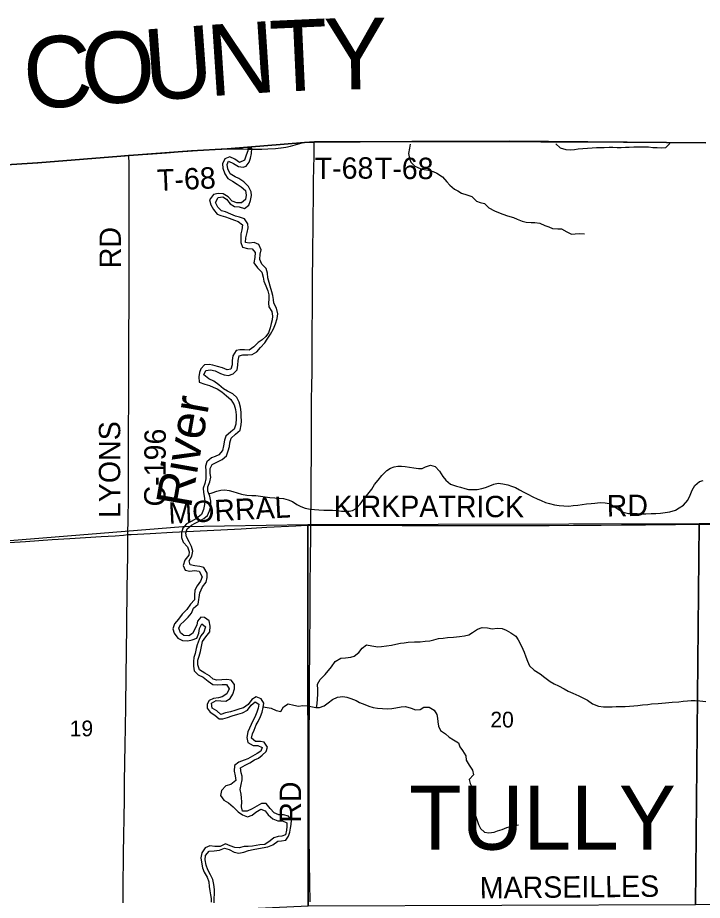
# Model space of a CAD drawing. Extents: x 1584893 to 1934202, y 663575 to 1091909.
# Drawn here: x 1842630 to 1852245, y 974741 to 987129 of the extents above; entities that cross this region are included whole.
import ezdxf

# ---------------------------------------------------------------- set-up
doc = ezdxf.new("R2010")
doc.units = 0
for name, color, linetype in [('GM_X_Adjacent_County', 7, 'Continuous'), ('GM_X_Adjacent_County_Text', 7, 'Continuous'), ('GM_X_County', 7, 'Continuous'), ('GM_X_County_Road', 7, 'Continuous'), ('GM_X_County_Road_Text', 7, 'Continuous'), ('GM_X_Major_River', 7, 'Continuous'), ('GM_X_Major_River_Text', 7, 'Continuous'), ('GM_X_Minor_River', 7, 'Continuous'), ('GM_X_Section', 7, 'Continuous'), ('GM_X_Section_Text', 7, 'Continuous'), ('GM_X_Township', 7, 'Continuous'), ('GM_X_Township_Road', 7, 'Continuous'), ('GM_X_Township_Road_Text', 7, 'Continuous'), ('GM_X_Township_Text', 7, 'Continuous')]:
    doc.layers.add(name, color=color, linetype=linetype)

msp = doc.modelspace()

# ---------------------------------------------------------------- linework, layer by layer
at = {"layer": 'GM_X_Adjacent_County'}
msp.add_lwpolyline([(1852293, 985374), (1849534, 985395), (1846800, 985384), (1846658, 985379), (1845572, 985289), (1845074, 985259), (1844196, 985194), (1842914, 985093), (1841872, 985027), (1841533, 985009), (1841171, 985014), (1839819, 985043), (1836217, 985098), (1828627, 985061), (1820580, 985048), (1810918, 985033), (1809554, 985051)], dxfattribs=at)
at = {"layer": 'GM_X_County'}
msp.add_lwpolyline([(1809554, 985051), (1810918, 985033), (1820580, 985048), (1828627, 985061), (1836217, 985098), (1839819, 985043), (1841171, 985014), (1841533, 985009), (1841872, 985027), (1842914, 985093), (1844196, 985194), (1845074, 985259), (1845572, 985289), (1846658, 985379), (1846800, 985384), (1849534, 985395), (1852293, 985374)], dxfattribs=at)
at = {"layer": 'GM_X_County_Road'}
for points in [[(1842911, 985096), (1843527, 985145), (1844186, 985197)], [(1844180, 979873), (1844183, 980095), (1844186, 980374), (1844187, 980574), (1844188, 980698), (1844188, 980829), (1844189, 980914), (1844189, 980980), (1844188, 981193), (1844189, 981455), (1844190, 981652), (1844191, 981898), (1844192, 982062), (1844193, 982152), (1844193, 982266), (1844193, 982422), (1844194, 982815), (1844195, 982979), (1844196, 983143), (1844198, 983356), (1844197, 983586), (1844197, 984192), (1844196, 984356), (1844196, 984618), (1844196, 984864), (1844197, 984969), (1844195, 985109), (1844193, 985161), (1844192, 985173), (1844191, 985179), (1844189, 985187), (1844186, 985197)], [(1841620, 985012), (1841902, 985029), (1842911, 985096)], [(1844180, 979873), (1844223, 979875), (1844492, 979890), (1844803, 979906), (1845098, 979922), (1845769, 979957), (1846130, 979977), (1846539, 979999), (1846687, 980005), (1846747, 980007)], [(1846747, 980007), (1846801, 980008), (1847097, 980007), (1847736, 980005), (1848031, 980003), (1848228, 980003), (1848540, 980003), (1848802, 980002), (1849273, 980000), (1849589, 980000), (1849827, 980000), (1850093, 980002), (1850435, 980005), (1850659, 980007), (1850823, 980008), (1851109, 980010), (1851449, 980013), (1851717, 980016), (1851869, 980017), (1852210, 980019), (1852468, 980021)], [(1841545, 979707), (1841625, 979710), (1841839, 979722), (1842199, 979744), (1842740, 979779), (1843116, 979804), (1843362, 979818), (1843805, 979845), (1844001, 979858), (1844116, 979867), (1844180, 979873)]]:
    msp.add_lwpolyline(points, dxfattribs=at)
at = {"layer": 'GM_X_Major_River'}
for points in [[(1845863, 985293), (1845861, 985262), (1845838, 985198), (1845816, 985127), (1845745, 985096), (1845681, 985145), (1845609, 985175), (1845539, 985148), (1845505, 985077), (1845512, 985017), (1845542, 984938), (1845583, 984871), (1845646, 984833), (1845715, 984792), (1845768, 984757), (1845829, 984705), (1845840, 984637), (1845832, 984575), (1845776, 984530), (1845708, 984529), (1845644, 984555), (1845587, 984616), (1845518, 984656), (1845448, 984663), (1845382, 984648), (1845323, 984573), (1845343, 984503), (1845380, 984436), (1845432, 984373), (1845484, 984351), (1845551, 984334), (1845603, 984313), (1845675, 984289), (1845728, 984270), (1845787, 984221), (1845780, 984151), (1845764, 984095), (1845763, 984043), (1845764, 983975), (1845786, 983910), (1845858, 983890), (1845924, 983885), (1845967, 983834), (1845959, 983762), (1845946, 983688), (1846000, 983619), (1846059, 983555), (1846079, 983487), (1846088, 983432), (1846115, 983364), (1846145, 983293), (1846158, 983240), (1846157, 983182), (1846152, 983120), (1846159, 983070), (1846199, 983007), (1846210, 982941), (1846205, 982888), (1846192, 982837), (1846176, 982775), (1846153, 982707), (1846116, 982654), (1846063, 982609), (1846010, 982568), (1845949, 982507), (1845880, 982462), (1845814, 982467), (1845750, 982467), (1845700, 982458), (1845654, 982385), (1845645, 982317), (1845644, 982256), (1845624, 982197), (1845574, 982188), (1845505, 982213), (1845435, 982233), (1845372, 982250), (1845318, 982259), (1845254, 982255), (1845201, 982202), (1845184, 982150), (1845174, 982086), (1845181, 982013), (1845260, 981984), (1845326, 981968), (1845377, 981945), (1845431, 981920), (1845498, 981878), (1845563, 981821), (1845623, 981768), (1845670, 981696), (1845688, 981630), (1845697, 981555), (1845698, 981503), (1845696, 981425), (1845673, 981355), (1845622, 981316), (1845555, 981254), (1845535, 981198), (1845522, 981122), (1845506, 981054)], [(1845561, 980979), (1845588, 981048), (1845606, 981110), (1845611, 981162), (1845628, 981226), (1845689, 981285), (1845754, 981340), (1845770, 981414), (1845773, 981466), (1845770, 981538), (1845770, 981590), (1845759, 981664), (1845739, 981731), (1845708, 981798), (1845651, 981851), (1845578, 981887), (1845519, 981918), (1845454, 981976), (1845385, 982027), (1845316, 982061), (1845247, 982114), (1845274, 982178), (1845338, 982185), (1845402, 982173), (1845479, 982136), (1845531, 982116), (1845593, 982107), (1845659, 982132), (1845712, 982185), (1845724, 982251), (1845727, 982319), (1845742, 982385), (1845793, 982398), (1845863, 982396), (1845925, 982403), (1845987, 982438), (1846043, 982499), (1846102, 982564), (1846133, 982615), (1846181, 982686), (1846224, 982760), (1846252, 982833), (1846277, 982905), (1846283, 982973), (1846264, 983050), (1846230, 983123), (1846223, 983173), (1846216, 983229), (1846201, 983282), (1846175, 983360), (1846164, 983413), (1846145, 983477), (1846141, 983544), (1846122, 983608), (1846059, 983668), (1846031, 983734), (1846038, 983808), (1846050, 983872), (1846019, 983945), (1845954, 983973), (1845880, 983964), (1845828, 983975), (1845835, 984041), (1845855, 984115), (1845866, 984181), (1845861, 984237), (1845817, 984306), (1845745, 984328), (1845690, 984343), (1845622, 984369), (1845549, 984404), (1845493, 984419), (1845442, 984469), (1845408, 984537), (1845445, 984605), (1845511, 984614), (1845563, 984582), (1845613, 984515), (1845676, 984478), (1845740, 984476), (1845816, 984449), (1845875, 984498), (1845900, 984563), (1845914, 984633), (1845911, 984685), (1845872, 984760), (1845808, 984826), (1845735, 984874), (1845683, 984897), (1845616, 984936), (1845584, 985007), (1845571, 985066), (1845592, 985117), (1845663, 985082), (1845730, 985038), (1845796, 985033), (1845841, 985045), (1845881, 985102), (1845899, 985158), (1845913, 985223), (1845918, 985297)], [(1845918, 985297), (1845863, 985293)], [(1845506, 981054), (1845457, 980993), (1845405, 980970), (1845354, 980949), (1845289, 980896), (1845268, 980834), (1845272, 980762), (1845275, 980708), (1845272, 980656), (1845259, 980590), (1845235, 980526), (1845238, 980464), (1845251, 980414), (1845260, 980345), (1845256, 980295), (1845241, 980227), (1845210, 980158), (1845140, 980099), (1845068, 980059), (1845001, 980024), (1844950, 979963), (1844930, 979901), (1844929, 979835), (1844956, 979770), (1845014, 979701), (1845037, 979634), (1845032, 979584), (1844980, 979517), (1844957, 979439), (1844983, 979374), (1845049, 979361), (1845115, 979368), (1845181, 979362), (1845221, 979283), (1845200, 979219), (1845151, 979156), (1845119, 979093), (1845114, 979023), (1845114, 978959), (1845059, 978896), (1845006, 978824), (1844940, 978758), (1844889, 978689), (1844833, 978622), (1844810, 978550), (1844829, 978489), (1844881, 978418), (1844944, 978387), (1845018, 978383), (1845081, 978396), (1845145, 978422), (1845176, 978490), (1845184, 978558), (1845217, 978622), (1845270, 978580), (1845245, 978505), (1845204, 978451), (1845179, 978400), (1845149, 978328), (1845138, 978276), (1845122, 978204), (1845103, 978147), (1845098, 978095), (1845099, 978028), (1845107, 977964), (1845164, 977907), (1845237, 977873), (1845304, 977816), (1845373, 977768), (1845439, 977765), (1845501, 977771), (1845565, 977770), (1845602, 977709), (1845570, 977640), (1845504, 977597), (1845453, 977582), (1845383, 977575), (1845318, 977545), (1845293, 977493), (1845290, 977437), (1845333, 977380), (1845398, 977340), (1845459, 977287), (1845511, 977288), (1845579, 977306), (1845644, 977329), (1845722, 977352), (1845789, 977374), (1845857, 977409), (1845911, 977478), (1845968, 977527), (1846019, 977492), (1846010, 977436), (1845987, 977382), (1845961, 977313), (1845934, 977261), (1845865, 977108), (1845849, 977028), (1845864, 976958), (1845939, 976914), (1846005, 976915)], [(1846040, 976970), (1845972, 976971), (1845915, 977015), (1845928, 977077), (1845950, 977130), (1845981, 977202), (1846010, 977253), (1846042, 977323), (1846063, 977383), (1846078, 977446), (1846087, 977510), (1846049, 977571), (1845981, 977597), (1845919, 977558), (1845867, 977491), (1845800, 977442), (1845750, 977429), (1845681, 977405), (1845621, 977388), (1845549, 977373), (1845484, 977351), (1845429, 977400), (1845362, 977439), (1845354, 977506), (1845416, 977544), (1845484, 977543), (1845554, 977538), (1845613, 977572), (1845652, 977636), (1845674, 977710), (1845675, 977770), (1845628, 977831), (1845569, 977842), (1845499, 977834), (1845429, 977833), (1845375, 977846), (1845324, 977893), (1845259, 977927), (1845184, 977974), (1845159, 978045), (1845161, 978113), (1845180, 978167), (1845199, 978235), (1845211, 978305), (1845226, 978373), (1845275, 978438), (1845327, 978509), (1845336, 978587), (1845322, 978663), (1845255, 978709), (1845203, 978714), (1845158, 978661), (1845145, 978609), (1845116, 978539), (1845084, 978488), (1845034, 978453), (1844966, 978460), (1844915, 978493), (1844892, 978560), (1844919, 978614), (1844970, 978659), (1845027, 978716), (1845070, 978771), (1845100, 978843), (1845167, 978899), (1845190, 979055), (1845226, 979139), (1845278, 979208), (1845293, 979270), (1845290, 979334), (1845244, 979413), (1845190, 979424), (1845120, 979434), (1845053, 979451), (1845038, 979504), (1845075, 979573), (1845091, 979641), (1845074, 979707), (1845038, 979774), (1845003, 979843), (1844992, 979894), (1845009, 979955), (1845072, 980004), (1845125, 980035), (1845180, 980062), (1845244, 980099), (1845297, 980144), (1845325, 980208), (1845344, 980267), (1845345, 980343), (1845329, 980414), (1845302, 980483), (1845300, 980543), (1845331, 980615), (1845341, 980680), (1845334, 980731), (1845335, 980803), (1845364, 980856), (1845435, 980895), (1845504, 980926), (1845561, 980979)], [(1845391, 974707), (1845395, 974894), (1845386, 974962), (1845369, 975033), (1845337, 975100), (1845300, 975169), (1845276, 975235), (1845265, 975308), (1845269, 975368), (1845320, 975433), (1845392, 975437), (1845466, 975446), (1845533, 975473), (1845600, 975455), (1845671, 975415), (1845737, 975402), (1845807, 975419), (1845874, 975439), (1845940, 975456), (1846012, 975469), (1846145, 975490), (1846213, 975521), (1846283, 975573), (1846335, 975576), (1846397, 975585), (1846436, 975640), (1846451, 975698), (1846462, 975752), (1846471, 975806), (1846477, 975864), (1846434, 975923), (1846366, 975940), (1846296, 975940), (1846231, 975969), (1846176, 976029), (1846120, 976100), (1846054, 976099), (1845989, 976061), (1845924, 976024), (1845852, 975991), (1845788, 975993), (1845773, 976055), (1845780, 976125), (1845776, 976179), (1845767, 976232), (1845756, 976296), (1845769, 976366), (1845785, 976432), (1845784, 976482), (1845769, 976532), (1845760, 976599), (1845825, 976640), (1845892, 976670), (1845957, 976711), (1846011, 976738), (1846064, 976777), (1846119, 976828), (1846138, 976892), (1846094, 976963), (1846040, 976970)], [(1846005, 976915), (1846062, 976887), (1846045, 976834), (1845995, 976802), (1845930, 976762), (1845863, 976727), (1845813, 976708), (1845736, 976680), (1845677, 976635), (1845673, 976554), (1845686, 976488), (1845695, 976422), (1845626, 976367), (1845553, 976346), (1845494, 976284), (1845480, 976212), (1845527, 976146), (1845590, 976111), (1845657, 976052), (1845727, 975984), (1845789, 975942), (1845856, 975911), (1845922, 975936), (1845975, 975977), (1846046, 976021), (1846108, 975996), (1846150, 975943), (1846215, 975885), (1846283, 975856), (1846350, 975857), (1846410, 975827), (1846411, 975777), (1846408, 975725), (1846392, 975659), (1846340, 975640), (1846290, 975635), (1846228, 975620), (1846175, 975575), (1846102, 975525), (1846031, 975518), (1845979, 975511), (1845929, 975502), (1845869, 975498), (1845811, 975495), (1845743, 975480), (1845679, 975484), (1845617, 975505), (1845550, 975532), (1845475, 975496), (1845399, 975495), (1845331, 975507), (1845265, 975476), (1845219, 975407), (1845204, 975339), (1845218, 975248), (1845227, 975198), (1845248, 975138), (1845290, 975068), (1845313, 975000), (1845321, 974933), (1845328, 974873), (1845337, 974817), (1845346, 974767), (1845349, 974716)]]:
    msp.add_lwpolyline(points, dxfattribs=at)
at = {"layer": 'GM_X_Minor_River'}
for points in [[(1848142, 985354), (1848131, 985297), (1848121, 985221), (1848134, 985152), (1848153, 985100), (1848207, 985043), (1848283, 985013), (1848337, 985000), (1848400, 984989), (1848466, 984971), (1848517, 984946), (1848598, 984894), (1848655, 984827), (1848698, 984776), (1848763, 984722), (1848814, 984699), (1848865, 984666), (1848939, 984644), (1849006, 984619), (1849075, 984555), (1849126, 984536), (1849184, 984519), (1849247, 984461), (1849326, 984416), (1849385, 984394), (1849443, 984373), (1849510, 984348), (1849592, 984322), (1849647, 984303), (1849715, 984275), (1849770, 984258), (1849842, 984255), (1849894, 984255), (1849964, 984244), (1850035, 984214), (1850089, 984191), (1850142, 984170), (1850216, 984163), (1850268, 984165), (1850341, 984122), (1850409, 984090), (1850459, 984093), (1850523, 984100), (1850591, 984095)], [(1850188, 985359), (1850250, 985303), (1850326, 985279), (1850392, 985274), (1850452, 985279), (1850502, 985286), (1850568, 985292), (1850634, 985297), (1850698, 985304), (1850760, 985306), (1850816, 985307), (1850868, 985308), (1850938, 985311), (1850990, 985312), (1851048, 985308), (1851104, 985309), (1851166, 985310), (1851220, 985313), (1851282, 985315), (1851360, 985318), (1851490, 985315), (1851548, 985308), (1851612, 985305), (1851670, 985303), (1851734, 985306), (1851787, 985364)], [(1845316, 980448), (1845364, 980461), (1845428, 980482), (1845485, 980499), (1845539, 980504), (1845601, 980493), (1845654, 980477), (1845714, 980458), (1845775, 980443), (1845851, 980429), (1845917, 980424), (1845973, 980423), (1846039, 980415), (1846104, 980406), (1846174, 980394), (1846244, 980389), (1846304, 980386), (1846362, 980380), (1846427, 980363), (1846489, 980338), (1846550, 980298), (1846607, 980267), (1846667, 980244), (1846737, 980232), (1846800, 980225), (1846862, 980222), (1846930, 980218), (1847054, 980216), (1847116, 980212), (1847176, 980205), (1847228, 980202), (1847284, 980203), (1847334, 980212), (1847385, 980241), (1847442, 980302), (1847489, 980365), (1847549, 980442), (1847602, 980513), (1847642, 980578), (1847691, 980636), (1847744, 980705), (1847814, 980773), (1847864, 980804), (1847917, 980825), (1847967, 980834), (1848019, 980835), (1848073, 980830), (1848134, 980819), (1848192, 980810), (1848260, 980800), (1848310, 980803), (1848360, 980824), (1848429, 980849), (1848493, 980829), (1848553, 980762), (1848602, 980689), (1848642, 980638), (1848711, 980584), (1848795, 980554), (1848848, 980539), (1848908, 980520), (1848962, 980509), (1849026, 980505), (1849082, 980508), (1849148, 980519), (1849202, 980536), (1849259, 980557), (1849315, 980580), (1849379, 980594), (1849443, 980587), (1849515, 980571), (1849566, 980552), (1849620, 980533), (1849677, 980504), (1849740, 980468), (1849794, 980441), (1849863, 980406), (1849925, 980378), (1849980, 980351), (1850043, 980326), (1850101, 980309), (1850167, 980293), (1850236, 980282), (1850302, 980276), (1850370, 980275), (1850430, 980280), (1850496, 980288), (1850557, 980295), (1850617, 980304), (1850683, 980312), (1850735, 980317), (1850809, 980324), (1850879, 980322), (1850939, 980309), (1851004, 980272), (1851061, 980232), (1851134, 980187), (1851210, 980171), (1851264, 980170), (1851332, 980171), (1851386, 980167)], [(1851386, 980167), (1851451, 980166), (1851527, 980168), (1851594, 980171), (1851658, 980174), (1851724, 980182), (1851790, 980193), (1851866, 980218), (1851921, 980248), (1851980, 980287), (1852041, 980356), (1852075, 980428), (1852104, 980499), (1852142, 980563), (1852207, 980620), (1852259, 980634)], [(1846829, 977445), (1846835, 977497), (1846842, 977567), (1846848, 977631), (1846845, 977697), (1846843, 977775), (1846880, 977841), (1846950, 977910), (1847040, 978020), (1847089, 978091), (1847170, 978140), (1847234, 978144), (1847307, 978153), (1847357, 978166), (1847422, 978217), (1847469, 978280), (1847528, 978329), (1847606, 978315), (1847688, 978299), (1847738, 978302), (1847808, 978311), (1847878, 978323), (1847940, 978336), (1848006, 978349), (1848059, 978356), (1848115, 978365), (1848201, 978371), (1848281, 978371), (1848355, 978376), (1848419, 978384), (1848475, 978399), (1848538, 978414), (1848608, 978422), (1848666, 978431), (1848752, 978436), (1848834, 978442), (1848904, 978452), (1848965, 978469), (1849017, 978500), (1849090, 978545), (1849153, 978568), (1849229, 978564), (1849294, 978549), (1849362, 978563), (1849436, 978558), (1849490, 978532), (1849555, 978497), (1849624, 978447), (1849661, 978397), (1849705, 978309), (1849741, 978226), (1849766, 978160), (1849790, 978097), (1849819, 978034), (1849882, 977973), (1849967, 977919), (1850032, 977869), (1850110, 977814), (1850164, 977780), (1850225, 977749), (1850304, 977707), (1850361, 977678), (1850427, 977649), (1850510, 977611), (1850577, 977579), (1850631, 977548), (1850705, 977498), (1850787, 977465), (1850859, 977455), (1850925, 977456), (1850981, 977457), (1851035, 977459), (1851103, 977462), (1851161, 977463), (1851223, 977466), (1851285, 977470), (1851341, 977475), (1851407, 977484), (1851479, 977490), (1851531, 977497), (1851625, 977503), (1851675, 977508), (1851727, 977513), (1851822, 977521), (1851914, 977529), (1851974, 977538), (1852038, 977543), (1852088, 977546), (1852146, 977545), (1852210, 977543), (1852292, 977532)], [(1846080, 977458), (1846134, 977445), (1846190, 977438), (1846259, 977407), (1846327, 977393), (1846364, 977457), (1846431, 977499), (1846507, 977482), (1846576, 977466), (1846634, 977473), (1846694, 977472), (1846746, 977461), (1846818, 977445), (1846870, 977446), (1846934, 977469), (1846993, 977514), (1847050, 977561), (1847121, 977591), (1847199, 977600), (1847251, 977590), (1847310, 977573), (1847382, 977546), (1847433, 977518), (1847504, 977489), (1847560, 977464), (1847624, 977448), (1847685, 977437), (1847753, 977432), (1847821, 977428), (1847883, 977435), (1847939, 977444), (1848014, 977456), (1848078, 977459), (1848157, 977437), (1848215, 977416), (1848283, 977421), (1848335, 977450), (1848407, 977452), (1848479, 977412), (1848519, 977349), (1848526, 977299), (1848531, 977245), (1848540, 977185), (1848570, 977126), (1848639, 977076), (1848690, 977029), (1848752, 976992), (1848821, 976952), (1848839, 976896), (1848878, 976843), (1848923, 976768), (1848931, 976707), (1848972, 976638), (1849020, 976567), (1849033, 976503), (1848970, 976438), (1848983, 976381), (1849011, 976324), (1849022, 976266), (1849025, 976198), (1849021, 976126), (1849024, 976074), (1849037, 976015), (1849055, 975945), (1849078, 975876), (1849104, 975805), (1849129, 975751), (1849186, 975697), (1849246, 975686), (1849320, 975698), (1849370, 975715), (1849435, 975736), (1849501, 975763), (1849564, 975784), (1849614, 975795), (1849664, 975802)]]:
    msp.add_lwpolyline(points, dxfattribs=at)
at = {"layer": 'GM_X_Section'}
for points in [[(1852199, 980028), (1857493, 980105), (1857385, 974712), (1852149, 974677)], [(1841535, 979712), (1844949, 979989), (1846705, 980015), (1846710, 974657), (1841497, 974418)], [(1846705, 980015), (1852199, 980028), (1852149, 974677), (1846710, 974657)]]:
    msp.add_lwpolyline(points, close=True, dxfattribs=at)
at = {"layer": 'GM_X_Township'}
msp.add_lwpolyline([(1852487, 963992), (1847071, 963938), (1846780, 963929), (1841387, 963824), (1841405, 966456), (1841436, 971009), (1841459, 974382), (1841496, 979677), (1841532, 984992), (1841533, 985009), (1841872, 985027), (1842914, 985093), (1844196, 985194), (1845074, 985259), (1845572, 985289), (1846658, 985379), (1846800, 985384), (1849534, 985395), (1852293, 985374)], dxfattribs=at)
at = {"layer": 'GM_X_Township_Road'}
for points in [[(1846651, 985377), (1846679, 985380), (1846703, 985381), (1846731, 985382), (1846770, 985381), (1846795, 985381)], [(1846747, 980007), (1846747, 980013), (1846748, 980145), (1846750, 980309), (1846751, 980538), (1846753, 980703), (1846756, 980949), (1846758, 981408), (1846758, 981573), (1846758, 981671), (1846759, 981769), (1846761, 981966), (1846764, 982147), (1846766, 982327), (1846767, 982475), (1846768, 982606), (1846767, 982738), (1846768, 982820), (1846770, 982967), (1846770, 983115), (1846771, 983296), (1846773, 983476), (1846776, 983772), (1846782, 984297), (1846785, 984642), (1846787, 984855), (1846789, 985003), (1846794, 985200), (1846795, 985381)], [(1846795, 985381), (1847244, 985388), (1847441, 985388), (1847819, 985390), (1848098, 985390), (1848246, 985390), (1848475, 985390), (1848623, 985392), (1848820, 985392), (1852292, 985375)], [(1844186, 985197), (1844278, 985203), (1844459, 985215), (1844590, 985224), (1844722, 985233), (1844885, 985246), (1845354, 985278), (1845427, 985282), (1845497, 985283)], [(1845497, 985283), (1845629, 985287), (1845639, 985287)], [(1845639, 985287), (1845786, 985286), (1845879, 985284), (1845940, 985283), (1846001, 985283), (1846058, 985282), (1846145, 985286), (1846249, 985294), (1846328, 985303)], [(1846328, 985303), (1846332, 985303), (1846397, 985312), (1846464, 985327), (1846526, 985346), (1846605, 985367), (1846651, 985377)], [(1846738, 974720), (1846735, 974983), (1846731, 975275), (1846729, 975390), (1846726, 975534), (1846725, 975664), (1846724, 975811), (1846722, 975959), (1846722, 976074), (1846722, 976304), (1846724, 976517), (1846725, 976747), (1846726, 977108), (1846725, 977190), (1846727, 977354), (1846728, 977469), (1846730, 977650), (1846731, 977912), (1846733, 978175), (1846734, 978470), (1846737, 978623), (1846737, 978816), (1846740, 979244), (1846742, 979439), (1846747, 979948), (1846747, 980007)], [(1844110, 974708), (1844114, 975053), (1844116, 975249), (1844119, 975412), (1844122, 975643), (1844128, 975905), (1844129, 976151), (1844130, 976329), (1844132, 976399), (1844137, 976675), (1844142, 976921), (1844146, 977168), (1844149, 977464), (1844153, 977890), (1844158, 978235), (1844162, 978595), (1844164, 978776), (1844167, 978940), (1844170, 979153), (1844172, 979317), (1844178, 979612), (1844179, 979776), (1844180, 979873)]]:
    msp.add_lwpolyline(points, dxfattribs=at)

# ---------------------------------------------------------------- texts
at = {"layer": 'GM_X_Adjacent_County_Text'}
for s, rotation, p in [('T', 2.6018, (1846196, 986083)), ('Y', 0.8471, (1846935, 986116)), ('U', 4.1651, (1844439, 985961)), ('N', 3.7608, (1845319, 986025)), ('C', 4.1244, (1842744, 985838)), ('O', 4.1779, (1843557, 985897))]:
    msp.add_text(s, height=1000, rotation=rotation, dxfattribs=at).set_placement(p)
at = {"layer": 'GM_X_County_Road_Text'}
for s, rotation, p in [('RD', 90, (1844080, 983612)), ('LYONS', 90, (1844071, 980105)), ('C-196', 89.724, (1844706, 980268)), ('KIRKPATRICK', 359.8981, (1847067, 980122)), ('RD', 0.9735, (1850905, 980127)), ('MORRAL', 3.0374, (1844755, 980025)), ('MARSEILLES', 0.5529, (1849121, 974767))]:
    msp.add_text(s, height=300, rotation=rotation, dxfattribs=at).set_placement(p)
at = {"layer": 'GM_X_Major_River_Text'}
msp.add_text('River', height=500.1, rotation=80.0113, dxfattribs=at).set_placement((1845062, 980234))
at = {"layer": 'GM_X_Section_Text'}
for s, p in [('20', (1849269, 977167)), ('19', (1843362, 977043))]:
    msp.add_text(s, height=221, rotation=0, dxfattribs=at).set_placement(p)
at = {"layer": 'GM_X_Township_Road_Text'}
for s, rotation, p in [('T-68', 0.3514, (1846802, 984865)), ('T-68', 359.9337, (1847646, 984864)), ('T-68', 2.5951, (1844594, 984697)), ('RD', 90, (1846610, 975829))]:
    msp.add_text(s, height=300, rotation=rotation, dxfattribs=at).set_placement(p)
at = {"layer": 'GM_X_Township_Text'}
msp.add_text('TULLY', height=900, rotation=0, dxfattribs=at).set_placement((1848129, 975452))

doc.saveas('drawing.dxf')
